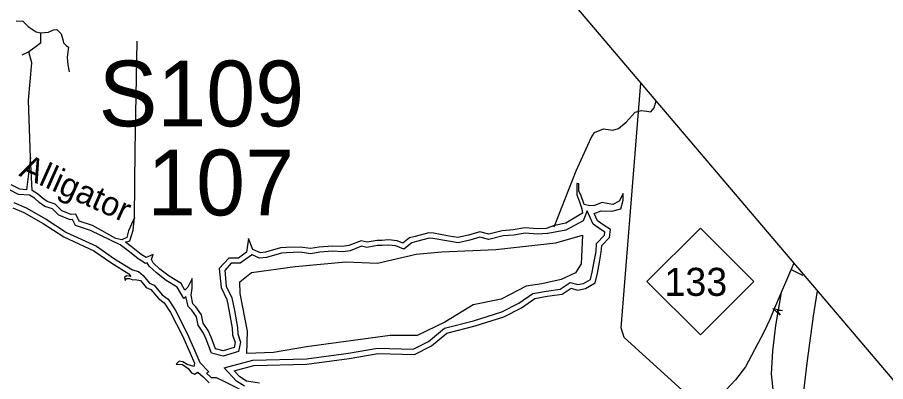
# Model space of a CAD drawing. Extents: x 2104537 to 2336408, y 34176 to 229611.
# Drawn here: x 2309814 to 2315225, y 178114 to 180388 of the extents above; entities that cross this region are included whole.
import ezdxf

# ---------------------------------------------------------------- set-up
doc = ezdxf.new("R2010")
doc.units = 0
for name, color, linetype in [('Exist Boundary Political CountyLine', 7, 'Continuous'), ('Exist Hydrographic Buffer Line', 7, 'Continuous'), ('Exist Hydrographic Creek Double Shore', 7, 'Continuous'), ('Exist Hydrographic Creek Single Shore', 7, 'Continuous'), ('Exist Road Non-System Type 51', 7, 'Continuous'), ('Exist Road Primary Interstate Ramp 1 Lane Attributed', 7, 'Continuous'), ('Exist Road Primary Interstate Structure Ovrhead Sign Attributed CELL', 7, 'Continuous'), ('Exist Road Primary Interstate Structure Ovrhead Sign Number Label', 7, 'Continuous'), ('Exist Road Primary NC Shield CELL', 7, 'Continuous'), ('Exist Road Primary NC Shield Number Label', 7, 'Continuous'), ('Exist Road Primary US Divided Attributed', 7, 'Continuous'), ('Exist Road Secondary Structure Standard Bridge Number Label', 7, 'Continuous'), ('Exist Utilities Electrical Transmission Line', 7, 'Continuous'), ('Old_Level_32', 7, 'Continuous')]:
    doc.layers.add(name, color=color, linetype=linetype)

msp = doc.modelspace()

# ---------------------------------------------------------------- linework, layer by layer
at = {"layer": 'Exist Boundary Political CountyLine'}
msp.add_lwpolyline([(2313003.6, 180799.5), (2315382.1, 177993.9), (2314179.2, 167721.2), (2314074.7, 167198.8), (2314144.3, 166676.3), (2314579.5, 166032), (2315320.8, 164453.7), (2315408.1, 164067), (2315607.7, 162054.2), (2315317.3, 158562.2), (2315224, 157700.8), (2315268.2, 156449.7)], dxfattribs=at)
at = {"layer": 'Exist Hydrographic Buffer Line'}
msp.add_line((2313120.4, 179039.1), (2313120.4, 179039.1), dxfattribs=at)
for points in [[(2313116.9, 179038.1), (2313056.5, 179034.7), (2312977.8, 179040.6), (2312908.9, 179029.1), (2312841.7, 179023.2), (2312752.6, 179000.9), (2312696.7, 179015.7), (2312632.9, 178997.1), (2312560.1, 178980.5), (2312499.9, 178990.5), (2312402.6, 179008.2), (2312380.3, 179010.5), (2312302.4, 178988.2), (2312272.9, 178980.8), (2312221.6, 178940.4), (2312172.4, 178961), (2312126.4, 178966.1), (2312086.5, 178963.2), (2312058.6, 178963.2), (2311992, 178950.5), (2311959.3, 178958.7), (2311888.2, 178931.3), (2311842.7, 178924.3), (2311778.8, 178927.4), (2311698.8, 178921.7), (2311641.8, 178912.2), (2311574.1, 178921.4), (2311491.3, 178918.5), (2311459.6, 178915.9), (2311367.3, 178889.1), (2311323, 178885.1), (2311273.1, 178906.9), (2311272.6, 178902.9), (2311201.8, 178852.9), (2311146.3, 178852.9), (2311106.2, 178808.8), (2311116.1, 178709.8), (2311151.2, 178636.7), (2311167, 178557.7), (2311185.2, 178451.3), (2311188, 178411.7), (2311204.3, 178359.7), (2311192.8, 178302.4), (2311096.8, 178273.1), (2311023.6, 178291.5), (2310991, 178378.4), (2310974.7, 178416.5), (2310939.7, 178467.4), (2310930.8, 178517.9), (2310900.9, 178560.3), (2310878.3, 178583), (2310864.3, 178646.2), (2310850.4, 178632.3), (2310809.5, 178703.9), (2310740.6, 178745.3), (2310681.3, 178792.2), (2310634.9, 178835.3), (2310623, 178856.1), (2310613.3, 178852.2), (2310567.5, 178879.7), (2310533, 178907.9), (2310503.7, 178931.3), (2310453.6, 178967.9), (2310269.4, 179058.2), (2310175.3, 179088.5), (2310158.3, 179125.1), (2310143.3, 179123.6), (2310073.1, 179153.2), (2310032.7, 179193.6), (2309984.9, 179207.6), (2309949.1, 179232.7), (2309919.8, 179259.1), (2309890.3, 179277.9), (2309820.7, 179282.9), (2309763.9, 179311.2)], [(2309791.6, 179231.6), (2309868, 179198.4), (2309992.5, 179128.5), (2310119.6, 179045.7), (2310307.8, 178959), (2310419.7, 178880.3), (2310532.2, 178811.5), (2310567.8, 178802.2), (2310598.4, 178775.6), (2310636.4, 178728.1), (2310665.8, 178716.3), (2310716.4, 178656.2), (2310753.8, 178628.1), (2310796.6, 178562.2), (2310872.3, 178413.7), (2310920.4, 178305.4), (2310951, 178234.1), (2311007.8, 178175.1), (2310993.5, 178166.9), (2311022.4, 178140.2), (2311053.1, 178140.2), (2311095.8, 178118.8)], [(2311230.2, 178084.9), (2311179, 178117.8), (2311103.6, 178199.5), (2311281.9, 178247.4), (2311614.8, 178256.4), (2311877.8, 178291.9), (2312059.2, 178322.2), (2312280.6, 178316.3), (2312377.1, 178364.6), (2312475.2, 178447.4), (2312657.4, 178493.8), (2312832.7, 178549.3), (2312938.7, 178603.8), (2313026.1, 178663.2), (2313111.2, 178679.5), (2313196.7, 178690.6), (2313259.9, 178733.8), (2313306.2, 178719.6), (2313343.1, 178726.1), (2313385.8, 178751.8), (2313397.1, 178797.1), (2313408.9, 178864.7), (2313420.5, 178925.7), (2313424.2, 178977.2), (2313472.4, 179028.5), (2313474.7, 179047.7), (2313452.8, 179061.1), (2313403.2, 179096.6), (2313364, 179180.6), (2313339.9, 179116.8), (2313232.6, 179058.7), (2313120.4, 179039.1)], [(2311095.8, 178118.8), (2311277.3, 178028)]]:
    msp.add_lwpolyline(points, dxfattribs=at)
msp.add_lwpolyline([(2311244.2, 178289.3), (2311247.2, 178429.4), (2311202.5, 178665), (2311199.5, 178736.6), (2311274, 178796.2), (2311545.2, 178832), (2311861.1, 178861.8), (2312057.8, 178852.9), (2312299.1, 178909.6), (2312460, 178924.5), (2312796.8, 178939.4), (2313169.3, 178981.1), (2313336.1, 179028.8), (2313327.2, 178849.9), (2313291.4, 178793.2), (2313202, 178751.5), (2313082.8, 178724.7), (2312984.5, 178709.8), (2312829.6, 178629.2), (2312653.7, 178593.5), (2312477.9, 178486.1), (2312305.1, 178402.6), (2312138.2, 178402.6), (2311616.7, 178331), (2311411.1, 178295.2)], close=True, dxfattribs=at)
at = {"layer": 'Exist Hydrographic Creek Double Shore'}
for points in [[(2313301.1, 179279.3), (2313316, 179243.5), (2313330.9, 179192.8), (2313336.9, 179166), (2313274.3, 179127.2), (2313232.6, 179103.4), (2313161.1, 179088.5), (2313110.4, 179070.6), (2313056.8, 179067.6), (2312976.3, 179073.6), (2312904.8, 179061.6), (2312836.3, 179055.7), (2312752.8, 179034.8), (2312696.2, 179049.7), (2312624.7, 179028.8), (2312559.1, 179013.9), (2312505.5, 179022.9), (2312407.2, 179040.8), (2312377.4, 179043.7), (2312293.9, 179019.9), (2312258.2, 179010.9), (2312216.4, 178978.1), (2312180.7, 178993), (2312127, 178999), (2312085.3, 178996), (2312055.5, 178996), (2311992.9, 178984.1), (2311957.2, 178993), (2311879.7, 178963.2), (2311841, 178957.3), (2311778.4, 178960.2), (2311694.9, 178954.3), (2311641.3, 178945.3), (2311575.7, 178954.3), (2311489.3, 178951.3), (2311453.6, 178948.3), (2311361.2, 178921.5), (2311328.4, 178918.5), (2311280.7, 178939.4), (2311253.9, 179008), (2311242, 178921.5), (2311191.3, 178885.7), (2311131.7, 178885.7), (2311072.1, 178820.1), (2311084.1, 178700.8), (2311119.8, 178626.3), (2311134.7, 178551.7), (2311152.6, 178447.3), (2311155.6, 178405.6), (2311170.5, 178357.9), (2311164.5, 178328), (2311096, 178307.2), (2311048.3, 178319.1), (2311021.5, 178390.7), (2311003.6, 178432.4), (2310970.8, 178480.1), (2310961.9, 178530.8), (2310926.1, 178581.5), (2310908.2, 178599.4), (2310896.3, 178653.1), (2310902.3, 178697.8), (2310902.3, 178757.5), (2310875.5, 178703.8), (2310857.6, 178685.9), (2310833.7, 178727.6), (2310759.2, 178772.4), (2310702.6, 178817.1), (2310660.9, 178855.9), (2310649, 178876.7), (2310660.9, 178906.6), (2310616.2, 178888.7), (2310586.4, 178906.6), (2310553.6, 178933.4), (2310523.8, 178957.3), (2310488.1, 178984.1), (2310514.9, 178993), (2310535.8, 179058.7), (2310544.7, 179139.2), (2310506, 179055.7), (2310497, 179013.9), (2310464.2, 178999), (2310428.5, 179008), (2310282.5, 179088.5), (2310199, 179115.3), (2310178.2, 179160), (2310148.4, 179157.1), (2310091.7, 179180.9), (2310050, 179222.7), (2309999.4, 179237.6), (2309969.6, 179258.5), (2309939.8, 179285.3), (2309907, 179306.2), (2309895.1, 179511.9), (2309871.2, 179312.1), (2309829.5, 179315.1), (2309775.9, 179342)], [(2311322.5, 178104.4), (2311242, 178116.3), (2311200.3, 178143.2), (2311164.5, 178181.9), (2311286.7, 178214.7), (2311617.5, 178223.7), (2311882.7, 178259.5), (2312061.5, 178289.3), (2312288, 178283.3), (2312395.2, 178337), (2312490.6, 178417.5), (2312666.4, 178462.2), (2312845.2, 178518.9), (2312955.5, 178575.6), (2313038.9, 178632.2), (2313116.4, 178647.1), (2313208.8, 178659.1), (2313265.4, 178697.8), (2313304.1, 178685.9), (2313354.8, 178694.8), (2313414.4, 178730.6), (2313429.3, 178790.3), (2313441.2, 178858.9), (2313453.1, 178921.5), (2313456.1, 178963.2), (2313503.8, 179013.9), (2313509.7, 179064.6), (2313471, 179088.5), (2313429.3, 179118.3), (2313408.4, 179163), (2313453.1, 179180.9), (2313518.7, 179177.9), (2313575.3, 179192.8), (2313590.2, 179246.5), (2313590.2, 179288.3), (2313563.4, 179240.6), (2313524.6, 179219.7), (2313476.9, 179228.6), (2313459.1, 179231.6), (2313411.4, 179213.7), (2313381.6, 179210.7), (2313345.8, 179219.7), (2313325, 179279.3), (2313313, 179303.2), (2313313, 179347.9), (2313301.1, 179350.9), (2313301.1, 179321.1), (2313301.1, 179279.3)], [(2309784.8, 179198.8), (2309853.3, 179169), (2309975.5, 179100.4), (2310103.7, 179016.9), (2310291.4, 178930.4), (2310401.7, 178852.9), (2310508.9, 178787.3), (2310520.9, 178769.4), (2310494, 178775.4), (2310482.1, 178763.4), (2310485.1, 178745.5), (2310494, 178757.5), (2310511.9, 178757.5), (2310532.8, 178748.5), (2310547.7, 178751.5), (2310580.5, 178745.5), (2310616.2, 178700.8), (2310646, 178688.9), (2310693.7, 178632.2), (2310729.4, 178605.4), (2310768.2, 178545.7), (2310842.7, 178399.6), (2310890.4, 178292.3), (2310917.2, 178229.6), (2310914.2, 178208.8), (2310872.5, 178220.7), (2310845.7, 178238.6), (2310821.8, 178241.6), (2310803.9, 178223.7), (2310842.7, 178220.7), (2310878.4, 178196.8), (2310899.3, 178170), (2310917.2, 178161.1), (2310938, 178173), (2310970.8, 178143.2), (2311009.6, 178107.4)]]:
    msp.add_lwpolyline(points, dxfattribs=at)
at = {"layer": 'Exist Hydrographic Creek Single Shore'}
for points in [[(2309805.7, 180366.3), (2309847.4, 180363.3), (2309880.2, 180330.5), (2309930.8, 180297.7), (2309957.6, 180291.7)], [(2309957.6, 180291.7), (2310008.3, 180294.7), (2310038.1, 180309.6), (2310059, 180312.6), (2310085.8, 180285.8), (2310097.7, 180250), (2310100.7, 180229.1), (2310118.6, 180211.2), (2310133.5, 180202.3), (2310127.5, 180172.5), (2310124.5, 180136.7), (2310127.5, 180091.9), (2310136.4, 180047.2)], [(2309957.6, 180291.7), (2309957.6, 180226.1), (2309930.8, 180205.3), (2309886.1, 180172.5), (2309841.4, 180151.6)], [(2310544.7, 179139.2), (2310547.7, 179558.2), (2310559.6, 180238.1)], [(2309895.1, 179511.9), (2309883.1, 179871.3), (2309904, 180103.9), (2309886.1, 180172.5)], [(2313160, 179081.3), (2313295.5, 179429.8), (2313389.4, 179635.2), (2313410.3, 179670), (2313466, 179690.9), (2313525.1, 179683.9), (2313559.9, 179694.3), (2313608.6, 179732.6), (2313664.3, 179795.3), (2313702.6, 179805.7), (2313737.4, 179802.2), (2313761.7, 179798.8), (2313782.6, 179823.1), (2313794.9, 179866.1)]]:
    msp.add_lwpolyline(points, dxfattribs=at)
at = {"layer": 'Exist Road Non-System Type 51'}
for q in [(2314637.6, 178812.6), (2314708.1, 178776.9)]:
    msp.add_line((2314708.1, 178776.9), q, dxfattribs=at)
at = {"layer": 'Exist Road Primary Interstate Ramp 1 Lane Attributed'}
msp.add_lwpolyline([(2314575, 178671), (2314525.9, 178557.7), (2314503.5, 178502.5), (2314466.3, 178422), (2314352.3, 178207.5), (2314290, 178126.3), (2314196.1, 178025.4), (2314121.4, 177952.4), (2314060.5, 177905.4), (2314024, 177875.8), (2313966.7, 177837.6), (2313881.5, 177795.8), (2313798.1, 177757.3), (2313716.9, 177736.4), (2313641.1, 177727.2), (2313555.2, 177723.8), (2313368.3, 177746.5), (2313267.6, 177768.5), (2313206.9, 177786.1), (2312995.8, 177879.1), (2312835.8, 177929.6)], dxfattribs=at)
at = {"layer": 'Exist Road Primary Interstate Structure Ovrhead Sign Attributed CELL'}
msp.add_lwpolyline([(2314568.1, 178528.9), (2314521.4, 178570.3), (2314582.5, 178557.8), (2314549.3, 178556.3)], close=True, dxfattribs=at)
at = {"layer": 'Exist Road Primary NC Shield CELL'}
msp.add_lwpolyline([(2313737.8, 178739.1), (2314070.8, 179072.1), (2314403.8, 178739.1), (2314070.8, 178406.1)], close=True, dxfattribs=at)
at = {"layer": 'Exist Road Primary US Divided Attributed'}
for points in [[(2314652.7, 178854.3), (2314575, 178671)], [(2314583.8, 177181.8), (2314596.3, 177256), (2314614.8, 177391.7), (2314674.3, 177708), (2314739, 178246.8), (2314775, 178523.1), (2314799.7, 178680.8)], [(2314575, 178671), (2314537.8, 178463.7), (2314519.9, 178304.2), (2314512.5, 178162.5), (2314527.9, 178003.8), (2314532.5, 177929.6), (2314541.8, 177813.7), (2314547.6, 177704.7), (2314561.5, 177552.8), (2314571.9, 177388.2), (2314568.4, 177301.2), (2314554.5, 177215.4), (2314533.7, 177130.8), (2314505.9, 177057.7), (2314464.1, 176985.9), (2314420.1, 176929.5), (2314377.2, 176871.1), (2314337.8, 176830.5), (2314307.7, 176805)]]:
    msp.add_lwpolyline(points, dxfattribs=at)
at = {"layer": 'Exist Utilities Electrical Transmission Line'}
msp.add_lwpolyline([(2314115.3, 177918.4), (2313594.8, 178389.6), (2313576.7, 178450.9), (2313699.4, 179978.8)], dxfattribs=at)

# ---------------------------------------------------------------- texts
at = {"layer": 'Exist Road Primary Interstate Structure Ovrhead Sign Number Label'}
msp.add_text('S109', height=410.1, dxfattribs=at).set_placement((2310320.6, 179707.5))
at = {"layer": 'Exist Road Primary NC Shield Number Label'}
msp.add_text('133', height=175, dxfattribs=at).set_placement((2313847, 178649.4))
at = {"layer": 'Exist Road Secondary Structure Standard Bridge Number Label'}
msp.add_text('107', height=410.1, dxfattribs=at).set_placement((2310622.7, 179151.9))
at = {"layer": 'Old_Level_32'}
msp.add_text('Alligator', height=150, rotation=335.9862, dxfattribs=at).set_placement((2309818.3, 179401))

doc.saveas('drawing.dxf')
